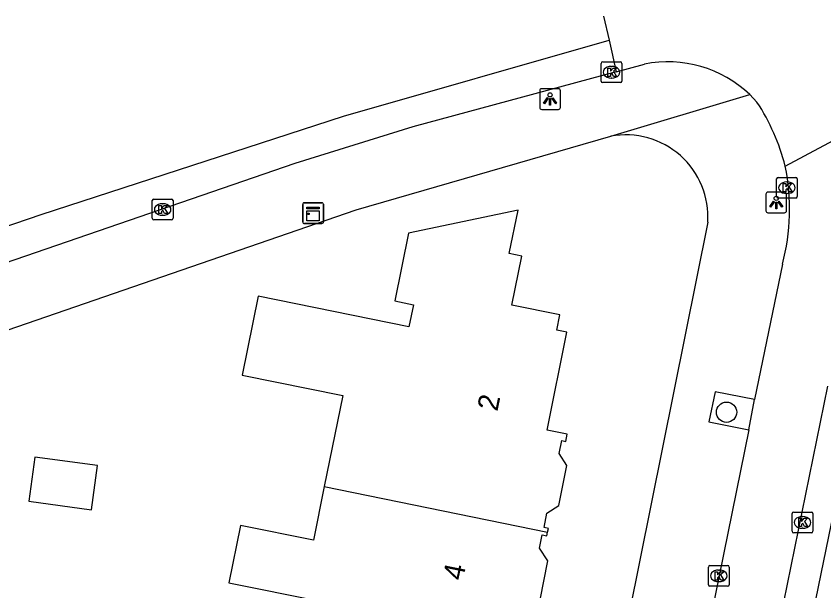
# Model space of a CAD drawing. Extents: x 161772 to 163123, y 383092 to 383917.
# Drawn here: x 162226.3 to 162265.29, y 383764.76 to 383792.5 of the extents above; entities that cross this region are included whole.
import ezdxf

# ---------------------------------------------------------------- set-up
doc = ezdxf.new("R2010")
doc.units = 0
for name, color, linetype in [('IMGEO_Boom', 7, 'Continuous'), ('IMGEO_Kast', 7, 'Continuous'), ('IMGEO_Kolk', 7, 'Continuous'), ('IMGEO_Lichtpunt', 7, 'Continuous'), ('IMGEO_Pand', 7, 'Continuous'), ('IMGEO_Pand_nummerreeks', 7, 'Continuous'), ('IMGEO_Rijbaan_lokaal_open', 7, 'Continuous'), ('IMGEO_Voetpad_open', 7, 'Continuous')]:
    doc.layers.add(name, color=color, linetype=linetype)

msp = doc.modelspace()

# ---------------------------------------------------------------- linework, layer by layer
at = {"layer": 'IMGEO_Boom'}
msp.add_circle((162260.59, 383773.379), 0.489, dxfattribs=at)
at = {"layer": 'IMGEO_Kast'}
for p, q in [((162240.135, 383782.566), (162240.135, 383783.407)), ((162240.135, 383783.407), (162240.135, 383782.566)), ((162240.21, 383783.491), (162241.051, 383783.491)), ((162241.051, 383783.491), (162240.21, 383783.491)), ((162241.135, 383783.416), (162241.135, 383782.575)), ((162241.135, 383782.575), (162241.135, 383783.416)), ((162241.06, 383782.491), (162240.219, 383782.491)), ((162240.219, 383782.491), (162241.06, 383782.491))]:
    msp.add_line(p, q, dxfattribs=at)
for points in [[(162240.33, 383783.281), (162240.93, 383783.281), (162240.93, 383783.196), (162240.33, 383783.196), (162240.33, 383783.281)], [(162240.33, 383783.106), (162240.93, 383783.106), (162240.93, 383782.617), (162240.33, 383782.617), (162240.33, 383783.106)]]:
    msp.add_lwpolyline(points, dxfattribs=at)
msp.add_circle((162240.414, 383782.955), 0.0377, dxfattribs=at)
for centre, start, end in [((162240.213, 383783.413), 92.4484, 184.2845), ((162240.213, 383783.413), 92.4484, 184.2845), ((162241.057, 383783.413), 2.4484, 94.2845), ((162241.057, 383783.413), 2.4484, 94.2845), ((162240.213, 383782.569), 182.4484, 274.2845), ((162240.213, 383782.569), 182.4484, 274.2845), ((162241.057, 383782.569), 272.4484, 4.2845), ((162241.057, 383782.569), 272.4484, 4.2845)]:
    msp.add_arc(centre, 0.0779, start, end, dxfattribs=at)
at = {"layer": 'IMGEO_Kolk'}
for p, q in [((162254.538, 383789.365), (162254.538, 383790.217)), ((162254.613, 383790.291), (162255.465, 383790.291)), ((162255.026, 383790.071), (162255.051, 383790.071)), ((162255.539, 383790.217), (162255.539, 383789.365)), ((162255.465, 383789.291), (162254.613, 383789.291)), ((162255.049, 383789.511), (162255.024, 383789.511)), ((162263.004, 383783.79), (162263.004, 383784.642)), ((162263.079, 383784.716), (162263.931, 383784.716)), ((162264.005, 383784.642), (162264.005, 383783.79)), ((162263.492, 383784.496), (162263.517, 383784.496)), ((162263.515, 383783.936), (162263.49, 383783.936)), ((162232.875, 383782.74), (162232.875, 383783.592)), ((162232.95, 383783.666), (162233.802, 383783.666)), ((162233.363, 383783.446), (162233.388, 383783.446)), ((162233.876, 383783.592), (162233.876, 383782.74)), ((162263.931, 383783.716), (162263.079, 383783.716)), ((162233.802, 383782.666), (162232.95, 383782.666)), ((162233.386, 383782.886), (162233.361, 383782.886)), ((162263.756, 383767.634), (162263.756, 383768.486)), ((162263.831, 383768.56), (162264.683, 383768.56)), ((162264.244, 383768.34), (162264.269, 383768.34)), ((162264.757, 383768.486), (162264.757, 383767.634)), ((162264.683, 383767.56), (162263.831, 383767.56)), ((162264.267, 383767.78), (162264.242, 383767.78)), ((162259.713, 383765.056), (162259.713, 383765.908)), ((162259.788, 383765.982), (162260.64, 383765.982)), ((162260.714, 383765.908), (162260.714, 383765.056)), ((162260.201, 383765.762), (162260.226, 383765.762)), ((162260.224, 383765.202), (162260.199, 383765.202)), ((162260.64, 383764.982), (162259.788, 383764.982))]:
    msp.add_line(p, q, dxfattribs=at)
for points in [[(162254.538, 383789.365), (162254.538, 383790.217)], [(162254.613, 383790.291), (162255.465, 383790.291)], [(162255.539, 383790.217), (162255.539, 383789.365)], [(162254.859, 383789.991), (162254.982, 383789.991), (162254.982, 383789.84), (162255.112, 383789.991), (162255.276, 383789.991), (162255.13, 383789.84), (162255.283, 383789.591), (162255.131, 383789.591), (162255.046, 383789.755), (162254.982, 383789.688), (162254.982, 383789.591), (162254.859, 383789.591), (162254.859, 383789.991)], [(162255.465, 383789.291), (162254.613, 383789.291)], [(162263.004, 383783.79), (162263.004, 383784.642)], [(162263.079, 383784.716), (162263.931, 383784.716)], [(162264.005, 383784.642), (162264.005, 383783.79)], [(162263.325, 383784.416), (162263.448, 383784.416), (162263.448, 383784.265), (162263.578, 383784.416), (162263.742, 383784.416), (162263.596, 383784.265), (162263.749, 383784.016), (162263.597, 383784.016), (162263.512, 383784.18), (162263.448, 383784.113), (162263.448, 383784.016), (162263.325, 383784.016), (162263.325, 383784.416)], [(162232.875, 383782.74), (162232.875, 383783.592)], [(162232.95, 383783.666), (162233.802, 383783.666)], [(162233.876, 383783.592), (162233.876, 383782.74)], [(162263.931, 383783.716), (162263.079, 383783.716)], [(162233.196, 383783.366), (162233.319, 383783.366), (162233.319, 383783.215), (162233.449, 383783.366), (162233.613, 383783.366), (162233.467, 383783.215), (162233.62, 383782.966), (162233.468, 383782.966), (162233.383, 383783.13), (162233.319, 383783.063), (162233.319, 383782.966), (162233.196, 383782.966), (162233.196, 383783.366)], [(162233.802, 383782.666), (162232.95, 383782.666)], [(162263.756, 383767.634), (162263.756, 383768.486)], [(162263.831, 383768.56), (162264.683, 383768.56)], [(162264.077, 383768.26), (162264.2, 383768.26), (162264.2, 383768.109), (162264.33, 383768.26), (162264.494, 383768.26), (162264.348, 383768.109), (162264.501, 383767.86), (162264.349, 383767.86), (162264.264, 383768.024), (162264.2, 383767.957), (162264.2, 383767.86), (162264.077, 383767.86), (162264.077, 383768.26)], [(162264.757, 383768.486), (162264.757, 383767.634)], [(162264.683, 383767.56), (162263.831, 383767.56)], [(162259.713, 383765.056), (162259.713, 383765.908)], [(162259.788, 383765.982), (162260.64, 383765.982)], [(162260.714, 383765.908), (162260.714, 383765.056)], [(162260.034, 383765.682), (162260.157, 383765.682), (162260.157, 383765.531), (162260.287, 383765.682), (162260.451, 383765.682), (162260.305, 383765.531), (162260.458, 383765.282), (162260.306, 383765.282), (162260.221, 383765.446), (162260.157, 383765.379), (162260.157, 383765.282), (162260.034, 383765.282), (162260.034, 383765.682)], [(162260.64, 383764.982), (162259.788, 383764.982)]]:
    msp.add_lwpolyline(points, dxfattribs=at)
for centre, start, end in [((162254.615, 383790.215), 91.552, 178.448), ((162254.615, 383790.215), 91.552, 178.448), ((162255.463, 383790.215), 1.552, 88.448), ((162255.463, 383790.215), 1.552, 88.448), ((162254.615, 383789.367), 181.552, 268.448), ((162254.615, 383789.367), 181.552, 268.448), ((162255.463, 383789.367), 271.552, 358.448), ((162255.463, 383789.367), 271.552, 358.448), ((162263.081, 383784.64), 91.552, 178.448), ((162263.081, 383784.64), 91.552, 178.448), ((162263.929, 383784.64), 1.552, 88.448), ((162263.929, 383784.64), 1.552, 88.448), ((162232.952, 383783.59), 91.552, 178.448), ((162232.952, 383783.59), 91.552, 178.448), ((162233.8, 383783.59), 1.552, 88.448), ((162233.8, 383783.59), 1.552, 88.448), ((162263.081, 383783.792), 181.552, 268.448), ((162263.081, 383783.792), 181.552, 268.448), ((162263.929, 383783.792), 271.552, 358.448), ((162263.929, 383783.792), 271.552, 358.448), ((162232.952, 383782.742), 181.552, 268.448), ((162232.952, 383782.742), 181.552, 268.448), ((162233.8, 383782.742), 271.552, 358.448), ((162233.8, 383782.742), 271.552, 358.448), ((162263.833, 383768.484), 91.552, 178.448), ((162263.833, 383768.484), 91.552, 178.448), ((162264.681, 383768.484), 1.552, 88.448), ((162264.681, 383768.484), 1.552, 88.448), ((162263.833, 383767.636), 181.552, 268.448), ((162263.833, 383767.636), 181.552, 268.448), ((162264.681, 383767.636), 271.552, 358.448), ((162264.681, 383767.636), 271.552, 358.448), ((162259.79, 383765.906), 91.552, 178.448), ((162259.79, 383765.906), 91.552, 178.448), ((162260.638, 383765.906), 1.552, 88.448), ((162260.638, 383765.906), 1.552, 88.448), ((162259.79, 383765.058), 181.552, 268.448), ((162259.79, 383765.058), 181.552, 268.448), ((162260.638, 383765.058), 271.552, 358.448), ((162260.638, 383765.058), 271.552, 358.448)]:
    msp.add_arc(centre, 0.0765, start, end, dxfattribs=at)
for centre, major_axis, ratio, start_param, end_param in [((162255.025, 383789.791), (-0.387, 0.002), 0.722429, 4.712389, 7.853982), ((162255.05, 383789.791), (-0.39, 0.002), 0.717154, 1.570796, 4.712389), ((162263.491, 383784.216), (-0.387, 0.002), 0.722429, 4.712389, 7.853982), ((162263.516, 383784.216), (-0.39, 0.002), 0.717154, 1.570796, 4.712389), ((162233.362, 383783.166), (-0.387, 0.002), 0.722429, 4.712389, 7.853982), ((162233.387, 383783.166), (-0.39, 0.002), 0.717154, 1.570796, 4.712389), ((162264.243, 383768.06), (-0.387, 0.002), 0.722429, 4.712389, 7.853982), ((162264.268, 383768.06), (-0.39, 0.002), 0.717154, 1.570796, 4.712389), ((162260.2, 383765.482), (-0.387, 0.002), 0.722429, 4.712389, 7.853982), ((162260.225, 383765.482), (-0.39, 0.002), 0.717154, 1.570796, 4.712389)]:
    msp.add_ellipse(centre, major_axis=major_axis, ratio=ratio, start_param=start_param, end_param=end_param, dxfattribs=at)
at = {"layer": 'IMGEO_Lichtpunt'}
for p, q in [((162251.574, 383788.899), (162251.574, 383788.092)), ((162251.574, 383788.899), (162251.574, 383788.092)), ((162252.476, 383788.994), (162251.668, 383788.994)), ((162252.476, 383788.994), (162251.668, 383788.994)), ((162252.57, 383788.092), (162252.57, 383788.899)), ((162252.57, 383788.092), (162252.57, 383788.899)), ((162251.668, 383787.998), (162252.476, 383787.998)), ((162251.668, 383787.998), (162252.476, 383787.998)), ((162262.488, 383783.907), (162262.488, 383783.1)), ((162262.488, 383783.907), (162262.488, 383783.1)), ((162263.39, 383784.002), (162262.582, 383784.002)), ((162263.39, 383784.002), (162262.582, 383784.002)), ((162263.484, 383783.1), (162263.484, 383783.907)), ((162263.484, 383783.1), (162263.484, 383783.907)), ((162262.582, 383783.006), (162263.39, 383783.006)), ((162262.582, 383783.006), (162263.39, 383783.006))]:
    msp.add_line(p, q, dxfattribs=at)
for points in [[(162251.948, 383788.563), (162251.987, 383788.535), (162251.799, 383788.273), (162251.761, 383788.3), (162251.948, 383788.563)], [(162252.05, 383788.515), (162252.097, 383788.515), (162252.097, 383788.193), (162252.05, 383788.193), (162252.05, 383788.515)], [(162252.16, 383788.535), (162252.198, 383788.562), (162252.385, 383788.3), (162252.346, 383788.272), (162252.16, 383788.535)], [(162262.862, 383783.571), (162262.901, 383783.543), (162262.713, 383783.281), (162262.675, 383783.308), (162262.862, 383783.571)], [(162262.964, 383783.523), (162263.011, 383783.523), (162263.011, 383783.201), (162262.964, 383783.201), (162262.964, 383783.523)], [(162263.074, 383783.543), (162263.112, 383783.57), (162263.299, 383783.308), (162263.26, 383783.28), (162263.074, 383783.543)]]:
    msp.add_lwpolyline(points, dxfattribs=at)
for centre in [(162252.073, 383788.697), (162262.987, 383783.705)]:
    msp.add_circle(centre, 0.0994, dxfattribs=at)
for centre, start, end in [((162251.668, 383788.899), 90, 180), ((162251.668, 383788.899), 90, 180), ((162252.476, 383788.899), 0, 90), ((162252.476, 383788.899), 0, 90), ((162251.668, 383788.092), 180, 270), ((162251.668, 383788.092), 180, 270), ((162252.476, 383788.092), 270, 0), ((162252.476, 383788.092), 270, 360), ((162262.582, 383783.907), 90, 180), ((162262.582, 383783.907), 90, 180), ((162263.39, 383783.907), 0, 90), ((162263.39, 383783.907), 0, 90), ((162262.582, 383783.1), 180, 270), ((162262.582, 383783.1), 180, 270), ((162263.39, 383783.1), 270, 0), ((162263.39, 383783.1), 270, 360)]:
    msp.add_arc(centre, 0.0946, start, end, dxfattribs=at)
at = {"layer": 'IMGEO_Pand'}
for points in [[(162251.953, 383767.598), (162251.989, 383767.774), (162251.784, 383767.816), (162251.924, 383768.504), (162252.493, 383768.882), (162252.884, 383770.816), (162252.508, 383771.383), (162252.635, 383772.01), (162252.828, 383771.971), (162252.898, 383772.317), (162251.928, 383772.513), (162252.886, 383777.246), (162252.393, 383777.346), (162252.543, 383778.085), (162250.224, 383778.554), (162250.703, 383780.918), (162250.106, 383781.039), (162250.531, 383783.138), (162245.239, 383782.022), (162244.576, 383778.75), (162245.478, 383778.567), (162245.263, 383777.504), (162237.977, 383778.979), (162237.207, 383775.176), (162242.067, 383774.192), (162241.175, 383769.789)], [(162227.211, 383771.216), (162226.915, 383769.084), (162229.947, 383768.673), (162230.236, 383770.806), (162227.211, 383771.216)], [(162241.175, 383769.789), (162240.651, 383767.199), (162237.128, 383767.912), (162236.569, 383765.152), (162240.984, 383764.258), (162240.669, 383762.702), (162244.658, 383761.894), (162249.558, 383760.902), (162249.998, 383763.075), (162250.949, 383762.883), (162251.007, 383763.17), (162250.772, 383763.218), (162250.905, 383763.875), (162251.587, 383764.327), (162251.967, 383766.202), (162251.56, 383766.815), (162251.691, 383767.464), (162251.917, 383767.418), (162251.953, 383767.598)], [(162241.175, 383769.789), (162251.953, 383767.598)]]:
    msp.add_lwpolyline(points, dxfattribs=at)
at = {"layer": 'IMGEO_Rijbaan_lokaal_open'}
for points in [[(162254.657, 383792.497), (162254.92, 383791.344)], [(162181.687, 383767.923), (162181.369, 383769.441), (162188.403, 383770.997), (162198.988, 383773.718), (162213.135, 383778.014), (162227.51, 383782.926), (162242.105, 383787.667), (162254.92, 383791.344)], [(162254.92, 383791.344), (162255.27, 383789.813)], [(162255.27, 383789.813), (162256.63, 383790.181)], [(162261.71, 383788.708), (162262.059, 383788.344)], [(162263.422, 383785.253), (162266.458, 383786.886)], [(162263.289, 383780.527), (162261.932, 383773.99)], [(162265.456, 383774.642), (162263.334, 383764.209)], [(162261.67, 383772.531), (162261.932, 383773.99)], [(162261.67, 383772.531), (162257.015, 383749.655)]]:
    msp.add_lwpolyline(points, dxfattribs=at)
for centre, radius, start, end in [((162257.759, 383784.58), 5.714, 46.2603, 101.3996), ((162253.576, 383782.758), 10.157, 14.2228, 33.3681), ((162253.369, 383783.171), 10.267, 345.0762, 11.6998)]:
    msp.add_arc(centre, radius, start, end, dxfattribs=at)
at = {"layer": 'IMGEO_Voetpad_open'}
for points in [[(162255.27, 383789.813), (162245.452, 383787.153), (162239.756, 383785.381), (162223.232, 383779.7), (162219.396, 383778.504), (162202.342, 383773.184), (162195.279, 383771.174), (162181.687, 383767.923)], [(162255.012, 383786.698), (162261.71, 383788.708)], [(162084.084, 383744.78), (162090.525, 383745.607), (162093.374, 383746.213), (162097.574, 383747.177), (162111.332, 383750), (162162.567, 383761.051), (162169.437, 383762.211), (162187.035, 383766.338), (162200.256, 383769.756), (162220.191, 383775.546), (162225.394, 383777.184), (162242.719, 383783.152), (162255.012, 383786.698)], [(162259.685, 383782.554), (162253.133, 383750), (162236.634, 383668.028), (162228.473, 383628.501)], [(162261.932, 383773.99), (162260.042, 383774.368), (162259.737, 383772.921), (162261.67, 383772.531)], [(162264.896, 383764.317), (162266.411, 383771.697)]]:
    msp.add_lwpolyline(points, dxfattribs=at)
msp.add_arc((162255.737, 383782.809), 3.956, 356.3005, 100.5665, dxfattribs=at)

# ---------------------------------------------------------------- texts
at = {"layer": 'IMGEO_Pand_nummerreeks'}
for s, p in [('2', (162249.529, 383773.391)), ('4', (162247.866, 383765.221))]:
    msp.add_text(s, height=1, rotation=78.4907, dxfattribs=at).set_placement(p)

doc.saveas('drawing.dxf')
